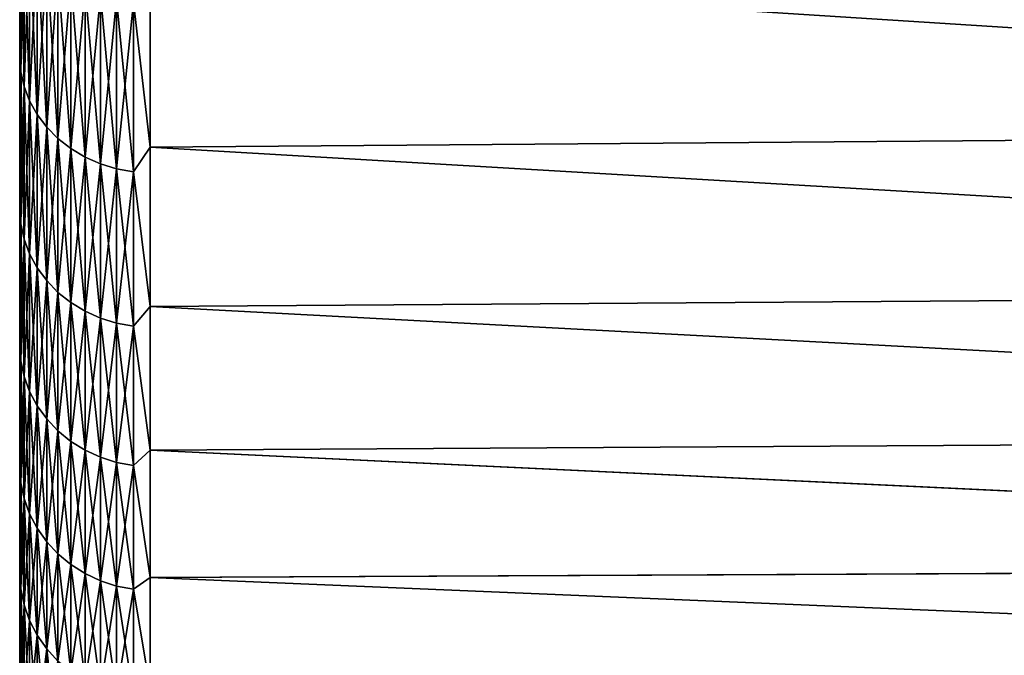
# Model space of a CAD drawing. Header units: metres. Extents: x -2 to 78, y -85 to 85.
# Tile 283 of 500: x 39.41 to 43.16, y 1.81 to 4.23. Entities that reach past the tile are written whole.
import ezdxf

# ---------------------------------------------------------------- set-up
doc = ezdxf.new("R2010")
doc.units = ezdxf.units.M
doc.layers.add('solid_20004802', color=7, linetype='CONTINUOUS')

msp = doc.modelspace()

# ---------------------------------------------------------------- linework, layer by layer
at = {"layer": 'solid_20004802'}
for points in [[(39.410625, 3.969273, 12.315113), (39.410625, 9.901386, 12.507577), (39.410625, 9.271935, 11.54379)], [(39.410625, 3.969273, 12.315113), (39.410625, 4.283877, 12.910615), (39.410625, 9.901386, 12.507577)], [(39.410625, 3.669589, -11.711946), (39.410625, 9.212254, -11.446392), (39.410625, 9.837121, -12.414097)], [(39.410625, 3.969252, -12.315074), (39.410625, 3.669589, -11.711946), (39.410625, 9.837121, -12.414097)], [(39.410625, 4.283856, -12.910577), (39.410625, 3.969252, -12.315074), (39.410625, 9.837121, -12.414097)], [(39.410625, 3.385271, 11.101955), (39.410625, 9.271935, 11.54379), (39.410625, 8.693184, 10.547361)], [(39.410625, 3.669609, 11.711987), (39.410625, 3.969273, 12.315113), (39.410625, 9.271935, 11.54379)], [(39.410625, 3.385271, 11.101955), (39.410625, 3.669609, 11.711987), (39.410625, 9.271935, 11.54379)], [(39.410625, 3.115995, -10.484462), (39.410625, 8.639069, -10.447662), (39.410625, 9.212254, -11.446392)], [(39.410625, 3.385252, -11.101913), (39.410625, 3.115995, -10.484462), (39.410625, 9.212254, -11.446392)], [(39.410625, 3.669589, -11.711946), (39.410625, 3.385252, -11.101913), (39.410625, 9.212254, -11.446392)], [(39.410625, 3.116013, 10.484505), (39.410625, 8.693184, 10.547361), (39.410625, 8.167418, 9.521988)], [(39.410625, 3.116013, 10.484505), (39.410625, 3.385271, 11.101955), (39.410625, 8.693184, 10.547361)], [(39.410625, 2.862236, -9.860598), (39.410625, 8.118743, -9.419959), (39.410625, 8.639069, -10.447662)], [(39.410625, 3.115995, -10.484462), (39.410625, 2.862236, -9.860598), (39.410625, 8.639069, -10.447662)], [(39.410625, 2.624311, 9.231076), (39.410625, 8.167418, 9.521988), (39.410625, 7.696514, 8.471586)], [(39.410625, 2.862254, 9.860642), (39.410625, 3.116013, 10.484505), (39.410625, 8.167418, 9.521988)], [(39.410625, 2.624311, 9.231076), (39.410625, 2.862254, 9.860642), (39.410625, 8.167418, 9.521988)], [(39.410625, 2.401965, -8.595258), (39.410625, 7.652951, -8.366417), (39.410625, 8.118743, -9.419959)], [(39.410625, 2.624294, -9.231031), (39.410625, 2.401965, -8.595258), (39.410625, 8.118743, -9.419959)], [(39.410625, 2.862236, -9.860598), (39.410625, 2.624294, -9.231031), (39.410625, 8.118743, -9.419959)], [(39.410625, 2.195605, 7.954359), (39.410625, 7.696514, 8.471586), (39.410625, 7.280911, 7.397255)], [(39.410625, 2.40198, 8.595302), (39.410625, 2.624311, 9.231076), (39.410625, 7.696514, 8.471586)], [(39.410625, 2.195605, 7.954359), (39.410625, 2.40198, 8.595302), (39.410625, 7.696514, 8.471586)], [(39.410625, 2.005388, -7.3088), (39.410625, 7.243059, -7.290317), (39.410625, 7.652951, -8.366417)], [(39.410625, 2.195591, -7.954315), (39.410625, 2.005388, -7.3088), (39.410625, 7.652951, -8.366417)], [(39.410625, 2.401965, -8.595258), (39.410625, 2.195591, -7.954315), (39.410625, 7.652951, -8.366417)], [(39.410625, 2.0054, 7.308845), (39.410625, 7.280911, 7.397255), (39.410625, 6.922141, 6.302633)], [(39.410625, 2.0054, 7.308845), (39.410625, 2.195605, 7.954359), (39.410625, 7.280911, 7.397255)], [(39.410625, 1.83121, -6.65828), (39.410625, 6.889908, -6.19387), (39.410625, 7.243059, -7.290317)], [(39.410625, 2.005388, -7.3088), (39.410625, 1.83121, -6.65828), (39.410625, 7.243059, -7.290317)], [(39.410625, 1.673339, 6.003808), (39.410625, 6.922141, 6.302633), (39.410625, 6.621235, 5.191122)], [(39.410625, 1.831222, 6.658325), (39.410625, 2.0054, 7.308845), (39.410625, 6.922141, 6.302633)], [(39.410625, 1.673339, 6.003808), (39.410625, 1.831222, 6.658325), (39.410625, 6.922141, 6.302633)], [(39.410625, 1.531862, -5.345588), (39.410625, 6.594661, -5.080433), (39.410625, 6.889908, -6.19387)], [(39.410625, 1.673328, -6.003763), (39.410625, 1.531862, -5.345588), (39.410625, 6.889908, -6.19387)], [(39.410625, 1.83121, -6.65828), (39.410625, 1.673328, -6.003763), (39.410625, 6.889908, -6.19387)], [(39.410625, 1.406731, 4.683498), (39.410625, 6.621235, 5.191122), (39.410625, 6.378812, 4.065003)], [(39.410625, 1.531872, 5.345635), (39.410625, 1.673339, 6.003808), (39.410625, 6.621235, 5.191122)], [(39.410625, 1.406731, 4.683498), (39.410625, 1.531872, 5.345635), (39.410625, 6.621235, 5.191122)], [(39.410625, 1.298165, -4.018784), (39.410625, 6.358155, -3.95346), (39.410625, 6.594661, -5.080433)], [(39.410625, 1.406722, -4.683451), (39.410625, 1.298165, -4.018784), (39.410625, 6.594661, -5.080433)], [(39.410625, 1.531862, -5.345588), (39.410625, 1.406722, -4.683451), (39.410625, 6.594661, -5.080433)], [(39.410625, 1.298172, 4.018831), (39.410625, 6.378812, 4.065003), (39.410625, 6.195695, 2.927734)], [(39.410625, 1.298172, 4.018831), (39.410625, 1.406731, 4.683498), (39.410625, 6.378812, 4.065003)], [(39.410625, 1.206306, -3.351959), (39.410625, 6.180874, -2.815267), (39.410625, 6.358155, -3.95346)], [(39.410625, 1.298165, -4.018784), (39.410625, 1.206306, -3.351959), (39.410625, 6.358155, -3.95346)], [(39.410625, 1.131069, 2.682726), (39.410625, 6.195695, 2.927734), (39.410625, 6.072373, 1.782835)], [(39.410625, 1.206312, 3.352004), (39.410625, 1.298172, 4.018831), (39.410625, 6.195695, 2.927734)], [(39.410625, 1.131069, 2.682726), (39.410625, 1.206312, 3.352004), (39.410625, 6.195695, 2.927734)], [(39.410625, 1.072541, -2.012587), (39.410625, 6.063442, -1.669351), (39.410625, 6.180874, -2.815267)], [(39.410625, 1.131066, -2.682686), (39.410625, 1.072541, -2.012587), (39.410625, 6.180874, -2.815267)], [(39.410625, 1.206306, -3.351959), (39.410625, 1.131066, -2.682686), (39.410625, 6.180874, -2.815267)], [(39.410625, 1.030779, 1.342418), (39.410625, 6.072373, 1.782835), (39.410625, 6.009099, 0.632657)], [(39.410625, 1.072543, 2.01262), (39.410625, 1.131069, 2.682726), (39.410625, 6.072373, 1.782835)], [(39.410625, 1.030779, 1.342418), (39.410625, 1.072543, 2.01262), (39.410625, 6.072373, 1.782835)], [(39.410625, 1.005741, -0.671533), (39.410625, 6.006144, -0.519256), (39.410625, 6.063442, -1.669351)], [(39.410625, 1.030778, -1.342394), (39.410625, 1.005741, -0.671533), (39.410625, 6.063442, -1.669351)], [(39.410625, 1.072541, -2.012587), (39.410625, 1.030778, -1.342394), (39.410625, 6.063442, -1.669351)], [(39.410625, 0.99743), (39.410625, 6.009099, 0.632657), (39.410625, 6.006144, -0.519256)], [(39.410625, 1.005742, 0.671546), (39.410625, 1.030779, 1.342418), (39.410625, 6.009099, 0.632657)], [(39.410625, 0.99743), (39.410625, 1.005742, 0.671546), (39.410625, 6.009099, 0.632657)], [(39.410625, 1.005741, -0.671533), (39.410625, 0.99743), (39.410625, 6.006144, -0.519256)], [(39.414875, 4.668532, 13.722197), (39.410625, 4.283877, 12.910615), (39.414875, 4.032813, 12.57895)], [(39.414875, 4.668532, -13.722197), (39.414875, 4.032813, -12.57895), (39.410625, 4.612976, -13.497613)], [(39.427567, 3.976136, -12.608696), (39.414875, 4.032813, -12.57895), (39.414875, 4.668532, -13.722197)], [(39.427567, 4.613359, -13.754646), (39.427567, 3.976136, -12.608696), (39.414875, 4.668532, -13.722197)], [(39.414875, 4.668532, 13.722197), (39.414875, 4.032813, 12.57895), (39.427567, 4.613359, 13.754646)], [(39.414875, 4.032813, -12.57895), (39.410625, 4.283856, -12.910577), (39.410625, 4.612976, -13.497613)], [(39.414875, 4.032813, 12.57895), (39.427567, 3.976136, 12.608696), (39.427567, 4.613359, 13.754646)], [(39.44849, 3.921407, -12.637421), (39.427567, 3.976136, -12.608696), (39.427567, 4.613359, -13.754646)], [(39.44849, 4.560081, -13.785981), (39.44849, 3.921407, -12.637421), (39.427567, 4.613359, -13.754646)], [(39.427567, 4.613359, 13.754646), (39.427567, 3.976136, 12.608696), (39.44849, 4.560081, 13.785981)], [(39.427567, 3.976136, 12.608696), (39.44849, 3.921407, 12.637421), (39.44849, 4.560081, 13.785981)], [(39.47728, 3.869556, -12.664634), (39.44849, 3.921407, -12.637421), (39.44849, 4.560081, -13.785981)], [(39.47728, 4.509606, -13.815668), (39.47728, 3.869556, -12.664634), (39.44849, 4.560081, -13.785981)], [(39.44849, 4.560081, 13.785981), (39.44849, 3.921407, 12.637421), (39.47728, 4.509606, 13.815668)], [(39.44849, 3.921407, 12.637421), (39.47728, 3.869556, 12.664634), (39.47728, 4.509606, 13.815668)], [(39.513454, 3.821466, -12.689874), (39.47728, 3.869556, -12.664634), (39.47728, 4.509606, -13.815668)], [(39.513454, 4.462792, -13.843202), (39.513454, 3.821466, -12.689874), (39.47728, 4.509606, -13.815668)], [(39.47728, 4.509606, 13.815668), (39.47728, 3.869556, 12.664634), (39.513454, 4.462792, 13.843202)], [(39.47728, 3.869556, 12.664634), (39.513454, 3.821466, 12.689874), (39.513454, 4.462792, 13.843202)], [(39.556393, 3.777958, -12.712708), (39.513454, 3.821466, -12.689874), (39.513454, 4.462792, -13.843202)], [(39.556393, 4.420437, -13.868112), (39.556393, 3.777958, -12.712708), (39.513454, 4.462792, -13.843202)], [(39.513454, 4.462792, 13.843202), (39.513454, 3.821466, 12.689874), (39.556393, 4.420437, 13.868112)], [(49.188503, 4.491536, -14.350798), (49.188503, 3.817709, -13.183705), (39.908051, 4.410264, -14.139143)], [(49.188503, 3.817484, 13.183293), (49.188503, 4.491296, 14.350405), (39.908051, 4.410264, 14.139143)], [(39.513454, 3.821466, 12.689874), (39.556393, 3.777958, 12.712708), (39.556393, 4.420437, 13.868112)], [(39.605366, 3.739771, -12.73275), (39.556393, 3.777958, -12.712708), (39.556393, 4.420437, -13.868112)], [(39.605366, 4.383264, -13.889975), (39.605366, 3.739771, -12.73275), (39.556393, 4.420437, -13.868112)], [(39.556393, 4.420437, 13.868112), (39.556393, 3.777958, 12.712708), (39.605366, 4.383264, 13.889975)], [(39.908051, 4.410264, -14.139143), (39.908051, 3.744905, -12.964619), (39.84367, 4.297501, -13.940415)], [(39.908051, 3.744905, 12.964619), (39.908051, 4.410264, 14.139143), (39.84367, 4.297501, 13.940415)], [(49.188503, 3.817709, -13.183705), (39.908051, 3.744905, -12.964619), (39.908051, 4.410264, -14.139143)], [(49.188503, 3.817484, 13.183293), (39.908051, 4.410264, 14.139143), (39.908051, 3.744905, 12.964619)], [(39.556393, 3.777958, 12.712708), (39.605366, 3.739771, 12.73275), (39.605366, 4.383264, 13.889975)], [(39.659534, 3.707557, -12.749658), (39.605366, 3.739771, -12.73275), (39.605366, 4.383264, -13.889975)], [(39.659534, 4.351904, -13.908419), (39.659534, 3.707557, -12.749658), (39.605366, 4.383264, -13.889975)], [(39.605366, 4.383264, 13.889975), (39.605366, 3.739771, 12.73275), (39.659534, 4.351904, 13.908419)], [(39.605366, 3.739771, 12.73275), (39.659534, 3.707557, 12.749658), (39.659534, 4.351904, 13.908419)], [(39.717983, 3.681863, -12.763143), (39.659534, 3.707557, -12.749658), (39.659534, 4.351904, -13.908419)], [(39.717983, 4.326892, -13.92313), (39.717983, 3.681863, -12.763143), (39.659534, 4.351904, -13.908419)], [(39.659534, 4.351904, 13.908419), (39.659534, 3.707557, 12.749658), (39.717983, 4.326892, 13.92313)], [(39.659534, 3.707557, 12.749658), (39.717983, 3.681863, 12.763143), (39.717983, 4.326892, 13.92313)], [(39.779713, 3.663128, -12.772976), (39.717983, 3.681863, -12.763143), (39.717983, 4.326892, -13.92313)], [(39.779713, 4.308654, -13.933856), (39.779713, 3.663128, -12.772976), (39.717983, 4.326892, -13.92313)], [(39.717983, 4.326892, 13.92313), (39.717983, 3.681863, 12.763143), (39.779713, 4.308654, 13.933856)], [(39.414875, 4.032813, 12.57895), (39.410625, 4.283877, 12.910615), (39.410625, 3.969273, 12.315113)], [(39.414875, 4.032813, -12.57895), (39.410625, 3.969252, -12.315074), (39.410625, 4.283856, -12.910577)], [(39.717983, 3.681863, 12.763143), (39.779713, 3.663128, 12.772976), (39.779713, 4.308654, 13.933856)], [(39.84367, 3.651671, -12.778989), (39.779713, 3.663128, -12.772976), (39.779713, 4.308654, -13.933856)], [(39.84367, 4.297501, -13.940415), (39.84367, 3.651671, -12.778989), (39.779713, 4.308654, -13.933856)], [(39.779713, 4.308654, 13.933856), (39.779713, 3.663128, 12.772976), (39.84367, 4.297501, 13.940415)], [(39.779713, 3.663128, 12.772976), (39.84367, 3.651671, 12.778989), (39.84367, 4.297501, 13.940415)], [(39.908051, 3.744905, -12.964619), (39.84367, 3.651671, -12.778989), (39.84367, 4.297501, -13.940415)], [(39.908051, 3.744905, 12.964619), (39.84367, 4.297501, 13.940415), (39.84367, 3.651671, 12.778989)], [(39.414875, 4.032813, 12.57895), (39.410625, 3.969273, 12.315113), (39.410625, 3.669609, 11.711987)], [(39.414875, 4.032813, 12.57895), (39.410625, 3.669609, 11.711987), (39.414875, 3.453069, 11.406325)], [(39.414875, 4.032813, -12.57895), (39.414875, 3.453069, -11.406325), (39.410625, 3.969252, -12.315074)], [(39.427567, 3.395022, -11.433298), (39.414875, 3.453069, -11.406325), (39.414875, 4.032813, -12.57895)], [(39.427567, 3.976136, -12.608696), (39.427567, 3.395022, -11.433298), (39.414875, 4.032813, -12.57895)], [(39.414875, 4.032813, 12.57895), (39.414875, 3.453069, 11.406325), (39.427567, 3.976136, 12.608696)], [(39.414875, 3.453069, 11.406325), (39.427567, 3.395022, 11.433298), (39.427567, 3.976136, 12.608696)], [(39.44849, 3.338969, -11.459345), (39.427567, 3.395022, -11.433298), (39.427567, 3.976136, -12.608696)], [(39.44849, 3.921407, -12.637421), (39.44849, 3.338969, -11.459345), (39.427567, 3.976136, -12.608696)], [(39.427567, 3.976136, 12.608696), (39.427567, 3.395022, 11.433298), (39.44849, 3.921407, 12.637421)], [(39.414875, 3.453069, -11.406325), (39.410625, 3.669589, -11.711946), (39.410625, 3.969252, -12.315074)], [(39.427567, 3.395022, 11.433298), (39.44849, 3.338969, 11.459345), (39.44849, 3.921407, 12.637421)], [(39.47728, 3.285863, -11.484021), (39.44849, 3.338969, -11.459345), (39.44849, 3.921407, -12.637421)], [(39.47728, 3.869556, -12.664634), (39.47728, 3.285863, -11.484021), (39.44849, 3.921407, -12.637421)], [(39.44849, 3.921407, 12.637421), (39.44849, 3.338969, 11.459345), (39.47728, 3.869556, 12.664634)], [(39.44849, 3.338969, 11.459345), (39.47728, 3.285863, 11.484021), (39.47728, 3.869556, 12.664634)], [(39.513454, 3.236611, -11.506907), (39.47728, 3.285863, -11.484021), (39.47728, 3.869556, -12.664634)], [(39.513454, 3.821466, -12.689874), (39.513454, 3.236611, -11.506907), (39.47728, 3.869556, -12.664634)], [(39.47728, 3.869556, 12.664634), (39.47728, 3.285863, 11.484021), (39.513454, 3.821466, 12.689874)], [(39.47728, 3.285863, 11.484021), (39.513454, 3.236611, 11.506907), (39.513454, 3.821466, 12.689874)], [(39.556393, 3.19205, -11.527615), (39.513454, 3.236611, -11.506907), (39.513454, 3.821466, -12.689874)], [(39.556393, 3.777958, -12.712708), (39.556393, 3.19205, -11.527615), (39.513454, 3.821466, -12.689874)], [(39.513454, 3.821466, 12.689874), (39.513454, 3.236611, 11.506907), (39.556393, 3.777958, 12.712708)], [(49.188503, 3.817709, -13.183705), (49.188503, 3.201777, -11.98505), (39.908051, 3.744905, -12.964619)], [(49.188503, 3.201569, 11.98462), (49.188503, 3.817484, 13.183293), (39.908051, 3.744905, 12.964619)], [(39.513454, 3.236611, 11.506907), (39.556393, 3.19205, 11.527615), (39.556393, 3.777958, 12.712708)], [(39.605366, 3.152939, -11.545788), (39.556393, 3.19205, -11.527615), (39.556393, 3.777958, -12.712708)], [(39.605366, 3.739771, -12.73275), (39.605366, 3.152939, -11.545788), (39.556393, 3.777958, -12.712708)], [(39.556393, 3.777958, 12.712708), (39.556393, 3.19205, 11.527615), (39.605366, 3.739771, 12.73275)], [(39.556393, 3.19205, 11.527615), (39.605366, 3.152939, 11.545788), (39.605366, 3.739771, 12.73275)], [(39.659534, 3.119946, -11.561119), (39.605366, 3.152939, -11.545788), (39.605366, 3.739771, -12.73275)], [(39.659534, 3.707557, -12.749658), (39.659534, 3.119946, -11.561119), (39.605366, 3.739771, -12.73275)], [(39.605366, 3.739771, 12.73275), (39.605366, 3.152939, 11.545788), (39.659534, 3.707557, 12.749658)], [(39.908051, 3.744905, -12.964619), (39.908051, 3.137977, -11.758861), (39.84367, 3.651671, -12.778989)], [(39.908051, 3.137977, 11.758861), (39.908051, 3.744905, 12.964619), (39.84367, 3.651671, 12.778989)], [(49.188503, 3.201777, -11.98505), (39.908051, 3.137977, -11.758861), (39.908051, 3.744905, -12.964619)], [(49.188503, 3.201569, 11.98462), (39.908051, 3.744905, 12.964619), (39.908051, 3.137977, 11.758861)], [(39.605366, 3.152939, 11.545788), (39.659534, 3.119946, 11.561119), (39.659534, 3.707557, 12.749658)], [(39.717983, 3.093631, -11.573347), (39.659534, 3.119946, -11.561119), (39.659534, 3.707557, -12.749658)], [(39.717983, 3.681863, -12.763143), (39.717983, 3.093631, -11.573347), (39.659534, 3.707557, -12.749658)], [(39.659534, 3.707557, 12.749658), (39.659534, 3.119946, 11.561119), (39.717983, 3.681863, 12.763143)], [(39.659534, 3.119946, 11.561119), (39.717983, 3.093631, 11.573347), (39.717983, 3.681863, 12.763143)], [(39.779713, 3.074443, -11.582263), (39.717983, 3.093631, -11.573347), (39.717983, 3.681863, -12.763143)], [(39.779713, 3.663128, -12.772976), (39.779713, 3.074443, -11.582263), (39.717983, 3.681863, -12.763143)], [(39.717983, 3.681863, 12.763143), (39.717983, 3.093631, 11.573347), (39.779713, 3.663128, 12.772976)], [(39.414875, 3.453069, 11.406325), (39.410625, 3.669609, 11.711987), (39.410625, 3.385271, 11.101955)], [(39.414875, 3.453069, -11.406325), (39.410625, 3.385252, -11.101913), (39.410625, 3.669589, -11.711946)], [(39.717983, 3.093631, 11.573347), (39.779713, 3.074443, 11.582263), (39.779713, 3.663128, 12.772976)], [(39.84367, 3.062708, -11.587716), (39.779713, 3.074443, -11.582263), (39.779713, 3.663128, -12.772976)], [(39.84367, 3.651671, -12.778989), (39.84367, 3.062708, -11.587716), (39.779713, 3.663128, -12.772976)], [(39.779713, 3.663128, 12.772976), (39.779713, 3.074443, 11.582263), (39.84367, 3.651671, 12.778989)], [(39.779713, 3.074443, 11.582263), (39.84367, 3.062708, 11.587716), (39.84367, 3.651671, 12.778989)], [(39.908051, 3.137977, -11.758861), (39.84367, 3.062708, -11.587716), (39.84367, 3.651671, -12.778989)], [(39.908051, 3.137977, 11.758861), (39.84367, 3.651671, 12.778989), (39.84367, 3.062708, 11.587716)], [(39.414875, 3.453069, 11.406325), (39.410625, 3.385271, 11.101955), (39.410625, 3.116013, 10.484505)], [(39.414875, 3.453069, 11.406325), (39.410625, 3.116013, 10.484505), (39.414875, 2.930656, 10.20706)], [(39.414875, 3.453069, -11.406325), (39.414875, 2.930656, -10.20706), (39.410625, 3.385252, -11.101913)], [(39.427567, 2.871374, -10.231197), (39.414875, 2.930656, -10.20706), (39.414875, 3.453069, -11.406325)], [(39.427567, 3.395022, -11.433298), (39.427567, 2.871374, -10.231197), (39.414875, 3.453069, -11.406325)], [(39.414875, 3.453069, 11.406325), (39.414875, 2.930656, 10.20706), (39.427567, 3.395022, 11.433298)], [(39.414875, 2.930656, -10.20706), (39.410625, 3.115995, -10.484462), (39.410625, 3.385252, -11.101913)], [(39.414875, 2.930656, 10.20706), (39.427567, 2.871374, 10.231197), (39.427567, 3.395022, 11.433298)], [(39.44849, 2.814127, -10.254505), (39.427567, 2.871374, -10.231197), (39.427567, 3.395022, -11.433298)], [(39.44849, 3.338969, -11.459345), (39.44849, 2.814127, -10.254505), (39.427567, 3.395022, -11.433298)], [(39.427567, 3.395022, 11.433298), (39.427567, 2.871374, 10.231197), (39.44849, 3.338969, 11.459345)], [(39.427567, 2.871374, 10.231197), (39.44849, 2.814127, 10.254505), (39.44849, 3.338969, 11.459345)], [(39.47728, 2.759892, -10.276587), (39.44849, 2.814127, -10.254505), (39.44849, 3.338969, -11.459345)], [(39.47728, 3.285863, -11.484021), (39.47728, 2.759892, -10.276587), (39.44849, 3.338969, -11.459345)], [(39.44849, 3.338969, 11.459345), (39.44849, 2.814127, 10.254505), (39.47728, 3.285863, 11.484021)], [(39.44849, 2.814127, 10.254505), (39.47728, 2.759892, 10.276587), (39.47728, 3.285863, 11.484021)], [(39.513454, 2.709591, -10.297068), (39.47728, 2.759892, -10.276587), (39.47728, 3.285863, -11.484021)], [(39.513454, 3.236611, -11.506907), (39.513454, 2.709591, -10.297068), (39.47728, 3.285863, -11.484021)], [(39.47728, 3.285863, 11.484021), (39.47728, 2.759892, 10.276587), (39.513454, 3.236611, 11.506907)], [(39.47728, 2.759892, 10.276587), (39.513454, 2.709591, 10.297068), (39.513454, 3.236611, 11.506907)], [(39.556393, 2.664082, -10.315597), (39.513454, 2.709591, -10.297068), (39.513454, 3.236611, -11.506907)], [(39.556393, 3.19205, -11.527615), (39.556393, 2.664082, -10.315597), (39.513454, 3.236611, -11.506907)], [(39.513454, 3.236611, 11.506907), (39.513454, 2.709591, 10.297068), (39.556393, 3.19205, 11.527615)], [(39.513454, 2.709591, 10.297068), (39.556393, 2.664082, 10.315597), (39.556393, 3.19205, 11.527615)], [(39.605366, 2.624139, -10.33186), (39.556393, 2.664082, -10.315597), (39.556393, 3.19205, -11.527615)], [(39.605366, 3.152939, -11.545788), (39.605366, 2.624139, -10.33186), (39.556393, 3.19205, -11.527615)], [(39.556393, 3.19205, 11.527615), (39.556393, 2.664082, 10.315597), (39.605366, 3.152939, 11.545788)], [(49.188503, 3.201777, -11.98505), (49.188503, 2.645215, -10.757702), (39.908051, 3.137977, -11.758861)], [(49.188503, 2.645025, 10.757254), (49.188503, 3.201569, 11.98462), (39.908051, 3.137977, 11.758861)], [(39.556393, 2.664082, 10.315597), (39.605366, 2.624139, 10.33186), (39.605366, 3.152939, 11.545788)], [(39.659534, 2.590443, -10.345579), (39.605366, 2.624139, -10.33186), (39.605366, 3.152939, -11.545788)], [(39.659534, 3.119946, -11.561119), (39.659534, 2.590443, -10.345579), (39.605366, 3.152939, -11.545788)], [(39.605366, 3.152939, 11.545788), (39.605366, 2.624139, 10.33186), (39.659534, 3.119946, 11.561119)], [(39.414875, 2.930656, 10.20706), (39.410625, 3.116013, 10.484505), (39.410625, 2.862254, 9.860642)], [(39.414875, 2.930656, -10.20706), (39.410625, 2.862236, -9.860598), (39.410625, 3.115995, -10.484462)], [(39.605366, 2.624139, 10.33186), (39.659534, 2.590443, 10.345579), (39.659534, 3.119946, 11.561119)], [(39.717983, 2.563568, -10.356521), (39.659534, 2.590443, -10.345579), (39.659534, 3.119946, -11.561119)], [(39.717983, 3.093631, -11.573347), (39.717983, 2.563568, -10.356521), (39.659534, 3.119946, -11.561119)], [(39.659534, 3.119946, 11.561119), (39.659534, 2.590443, 10.345579), (39.717983, 3.093631, 11.573347)], [(39.908051, 3.137977, -11.758861), (39.908051, 2.590945, -10.524776), (39.84367, 3.062708, -11.587716)], [(39.908051, 2.590945, 10.524776), (39.908051, 3.137977, 11.758861), (39.84367, 3.062708, 11.587716)], [(49.188503, 2.645215, -10.757702), (39.908051, 2.590945, -10.524776), (39.908051, 3.137977, -11.758861)], [(49.188503, 2.645025, 10.757254), (39.908051, 3.137977, 11.758861), (39.908051, 2.590945, 10.524776)], [(39.659534, 2.590443, 10.345579), (39.717983, 2.563568, 10.356521), (39.717983, 3.093631, 11.573347)], [(39.779713, 2.543972, -10.3645), (39.717983, 2.563568, -10.356521), (39.717983, 3.093631, -11.573347)], [(39.779713, 3.074443, -11.582263), (39.779713, 2.543972, -10.3645), (39.717983, 3.093631, -11.573347)], [(39.717983, 3.093631, 11.573347), (39.717983, 2.563568, 10.356521), (39.779713, 3.074443, 11.582263)], [(39.717983, 2.563568, 10.356521), (39.779713, 2.543972, 10.3645), (39.779713, 3.074443, 11.582263)], [(39.84367, 2.531988, -10.369379), (39.779713, 2.543972, -10.3645), (39.779713, 3.074443, -11.582263)], [(39.84367, 3.062708, -11.587716), (39.84367, 2.531988, -10.369379), (39.779713, 3.074443, -11.582263)], [(39.779713, 3.074443, 11.582263), (39.779713, 2.543972, 10.3645), (39.84367, 3.062708, 11.587716)], [(39.779713, 2.543972, 10.3645), (39.84367, 2.531988, 10.369379), (39.84367, 3.062708, 11.587716)], [(39.908051, 2.590945, -10.524776), (39.84367, 2.531988, -10.369379), (39.84367, 3.062708, -11.587716)], [(39.908051, 2.590945, 10.524776), (39.84367, 3.062708, 11.587716), (39.84367, 2.531988, 10.369379)], [(39.414875, 2.930656, 10.20706), (39.410625, 2.862254, 9.860642), (39.410625, 2.624311, 9.231076)], [(39.414875, 2.930656, 10.20706), (39.410625, 2.624311, 9.231076), (39.414875, 2.466794, 8.983955)], [(39.414875, 2.930656, -10.20706), (39.414875, 2.466794, -8.983955), (39.410625, 2.862236, -9.860598)], [(39.427567, 2.406415, -9.0052), (39.414875, 2.466794, -8.983955), (39.414875, 2.930656, -10.20706)], [(39.427567, 2.871374, -10.231197), (39.427567, 2.406415, -9.0052), (39.414875, 2.930656, -10.20706)], [(39.414875, 2.930656, 10.20706), (39.414875, 2.466794, 8.983955), (39.427567, 2.871374, 10.231197)], [(39.414875, 2.466794, -8.983955), (39.410625, 2.624294, -9.231031), (39.410625, 2.862236, -9.860598)], [(39.414875, 2.466794, 8.983955), (39.427567, 2.406415, 9.0052), (39.427567, 2.871374, 10.231197)], [(39.44849, 2.348109, -9.025716), (39.427567, 2.406415, -9.0052), (39.427567, 2.871374, -10.231197)], [(39.44849, 2.814127, -10.254505), (39.44849, 2.348109, -9.025716), (39.427567, 2.871374, -10.231197)], [(39.427567, 2.871374, 10.231197), (39.427567, 2.406415, 9.0052), (39.44849, 2.814127, 10.254505)], [(39.427567, 2.406415, 9.0052), (39.44849, 2.348109, 9.025716), (39.44849, 2.814127, 10.254505)], [(39.47728, 2.29287, -9.045152), (39.44849, 2.348109, -9.025716), (39.44849, 2.814127, -10.254505)], [(39.47728, 2.759892, -10.276587), (39.47728, 2.29287, -9.045152), (39.44849, 2.814127, -10.254505)], [(39.44849, 2.814127, 10.254505), (39.44849, 2.348109, 9.025716), (39.47728, 2.759892, 10.276587)], [(39.44849, 2.348109, 9.025716), (39.47728, 2.29287, 9.045152), (39.47728, 2.759892, 10.276587)], [(39.513454, 2.241638, -9.063177), (39.47728, 2.29287, -9.045152), (39.47728, 2.759892, -10.276587)], [(39.513454, 2.709591, -10.297068), (39.513454, 2.241638, -9.063177), (39.47728, 2.759892, -10.276587)], [(39.47728, 2.759892, 10.276587), (39.47728, 2.29287, 9.045152), (39.513454, 2.709591, 10.297068)], [(39.47728, 2.29287, 9.045152), (39.513454, 2.241638, 9.063177), (39.513454, 2.709591, 10.297068)], [(39.556393, 2.195287, -9.079487), (39.513454, 2.241638, -9.063177), (39.513454, 2.709591, -10.297068)], [(39.556393, 2.664082, -10.315597), (39.556393, 2.195287, -9.079487), (39.513454, 2.709591, -10.297068)], [(39.513454, 2.709591, 10.297068), (39.513454, 2.241638, 9.063177), (39.556393, 2.664082, 10.315597)], [(39.513454, 2.241638, 9.063177), (39.556393, 2.195287, 9.079487), (39.556393, 2.664082, 10.315597)], [(39.605366, 2.154605, -9.093801), (39.556393, 2.195287, -9.079487), (39.556393, 2.664082, -10.315597)], [(39.605366, 2.624139, -10.33186), (39.605366, 2.154605, -9.093801), (39.556393, 2.664082, -10.315597)], [(39.556393, 2.664082, 10.315597), (39.556393, 2.195287, 9.079487), (39.605366, 2.624139, 10.33186)], [(49.188503, 2.645215, -10.757702), (49.188503, 2.149354, -9.504599), (39.908051, 2.590945, -10.524776)], [(49.188503, 2.149183, 9.504133), (49.188503, 2.645025, 10.757254), (39.908051, 2.590945, 10.524776)], [(39.414875, 2.466794, 8.983955), (39.410625, 2.624311, 9.231076), (39.410625, 2.40198, 8.595302)], [(39.414875, 2.466794, -8.983955), (39.410625, 2.401965, -8.595258), (39.410625, 2.624294, -9.231031)], [(39.556393, 2.195287, 9.079487), (39.605366, 2.154605, 9.093801), (39.605366, 2.624139, 10.33186)], [(39.659534, 2.120286, -9.105876), (39.605366, 2.154605, -9.093801), (39.605366, 2.624139, -10.33186)], [(39.659534, 2.590443, -10.345579), (39.659534, 2.120286, -9.105876), (39.605366, 2.624139, -10.33186)], [(39.605366, 2.624139, 10.33186), (39.605366, 2.154605, 9.093801), (39.659534, 2.590443, 10.345579)], [(39.605366, 2.154605, 9.093801), (39.659534, 2.120286, 9.105876), (39.659534, 2.590443, 10.345579)], [(39.717983, 2.092914, -9.115507), (39.659534, 2.120286, -9.105876), (39.659534, 2.590443, -10.345579)], [(39.717983, 2.563568, -10.356521), (39.717983, 2.092914, -9.115507), (39.659534, 2.590443, -10.345579)], [(39.659534, 2.590443, 10.345579), (39.659534, 2.120286, 9.105876), (39.717983, 2.563568, 10.356521)], [(39.908051, 2.590945, -10.524776), (39.908051, 2.105125, -9.265334), (39.84367, 2.531988, -10.369379)], [(39.908051, 2.105125, 9.265334), (39.908051, 2.590945, 10.524776), (39.84367, 2.531988, 10.369379)], [(49.188503, 2.149354, -9.504599), (39.908051, 2.105125, -9.265334), (39.908051, 2.590945, -10.524776)], [(49.188503, 2.149183, 9.504133), (39.908051, 2.590945, 10.524776), (39.908051, 2.105125, 9.265334)], [(39.659534, 2.120286, 9.105876), (39.717983, 2.092914, 9.115507), (39.717983, 2.563568, 10.356521)], [(39.779713, 2.072955, -9.12253), (39.717983, 2.092914, -9.115507), (39.717983, 2.563568, -10.356521)], [(39.779713, 2.543972, -10.3645), (39.779713, 2.072955, -9.12253), (39.717983, 2.563568, -10.356521)], [(39.717983, 2.563568, 10.356521), (39.717983, 2.092914, 9.115507), (39.779713, 2.543972, 10.3645)], [(39.717983, 2.092914, 9.115507), (39.779713, 2.072955, 9.12253), (39.779713, 2.543972, 10.3645)], [(39.84367, 2.060749, -9.126824), (39.779713, 2.072955, -9.12253), (39.779713, 2.543972, -10.3645)], [(39.84367, 2.531988, -10.369379), (39.84367, 2.060749, -9.126824), (39.779713, 2.543972, -10.3645)], [(39.779713, 2.543972, 10.3645), (39.779713, 2.072955, 9.12253), (39.84367, 2.531988, 10.369379)], [(39.779713, 2.072955, 9.12253), (39.84367, 2.060749, 9.126824), (39.84367, 2.531988, 10.369379)], [(39.908051, 2.105125, -9.265334), (39.84367, 2.060749, -9.126824), (39.84367, 2.531988, -10.369379)], [(39.908051, 2.105125, 9.265334), (39.84367, 2.531988, 10.369379), (39.84367, 2.060749, 9.126824)], [(39.414875, 2.466794, 8.983955), (39.410625, 2.40198, 8.595302), (39.410625, 2.195605, 7.954359)], [(39.414875, 2.466794, 8.983955), (39.410625, 2.195605, 7.954359), (39.414875, 2.062566, 7.739869)], [(39.414875, 2.466794, -8.983955), (39.414875, 2.062566, -7.739869), (39.410625, 2.401965, -8.595258)], [(39.427567, 2.00123, -7.758172), (39.414875, 2.062566, -7.739869), (39.414875, 2.466794, -8.983955)], [(39.427567, 2.406415, -9.0052), (39.427567, 2.00123, -7.758172), (39.414875, 2.466794, -8.983955)], [(39.414875, 2.466794, 8.983955), (39.414875, 2.062566, 7.739869), (39.427567, 2.406415, 9.0052)], [(39.414875, 2.062566, -7.739869), (39.410625, 2.195591, -7.954315), (39.410625, 2.401965, -8.595258)], [(39.414875, 2.062566, 7.739869), (39.427567, 2.00123, 7.758172), (39.427567, 2.406415, 9.0052)], [(39.44849, 1.942002, -7.775846), (39.427567, 2.00123, -7.758172), (39.427567, 2.406415, -9.0052)], [(39.44849, 2.348109, -9.025716), (39.44849, 1.942002, -7.775846), (39.427567, 2.406415, -9.0052)], [(39.427567, 2.406415, 9.0052), (39.427567, 2.00123, 7.758172), (39.44849, 2.348109, 9.025716)], [(39.427567, 2.00123, 7.758172), (39.44849, 1.942002, 7.775846), (39.44849, 2.348109, 9.025716)], [(39.47728, 1.885888, -7.792591), (39.44849, 1.942002, -7.775846), (39.44849, 2.348109, -9.025716)], [(39.47728, 2.29287, -9.045152), (39.47728, 1.885888, -7.792591), (39.44849, 2.348109, -9.025716)], [(39.44849, 2.348109, 9.025716), (39.44849, 1.942002, 7.775846), (39.47728, 2.29287, 9.045152)], [(39.44849, 1.942002, 7.775846), (39.47728, 1.885888, 7.792591), (39.47728, 2.29287, 9.045152)], [(39.513454, 1.833846, -7.80812), (39.47728, 1.885888, -7.792591), (39.47728, 2.29287, -9.045152)], [(39.513454, 2.241638, -9.063177), (39.513454, 1.833846, -7.80812), (39.47728, 2.29287, -9.045152)], [(39.47728, 2.29287, 9.045152), (39.47728, 1.885888, 7.792591), (39.513454, 2.241638, 9.063177)], [(39.47728, 1.885888, 7.792591), (39.513454, 1.833846, 7.80812), (39.513454, 2.241638, 9.063177)], [(39.556393, 1.78676, -7.822171), (39.513454, 1.833846, -7.80812), (39.513454, 2.241638, -9.063177)], [(39.556393, 2.195287, -9.079487), (39.556393, 1.78676, -7.822171), (39.513454, 2.241638, -9.063177)], [(39.513454, 2.241638, 9.063177), (39.513454, 1.833846, 7.80812), (39.556393, 2.195287, 9.079487)], [(39.414875, 2.062566, 7.739869), (39.410625, 2.195605, 7.954359), (39.410625, 2.0054, 7.308845)], [(39.414875, 2.062566, -7.739869), (39.410625, 2.005388, -7.3088), (39.410625, 2.195591, -7.954315)], [(39.513454, 1.833846, 7.80812), (39.556393, 1.78676, 7.822171), (39.556393, 2.195287, 9.079487)], [(39.605366, 1.745435, -7.834503), (39.556393, 1.78676, -7.822171), (39.556393, 2.195287, -9.079487)], [(39.605366, 2.154605, -9.093801), (39.605366, 1.745435, -7.834503), (39.556393, 2.195287, -9.079487)], [(39.556393, 2.195287, 9.079487), (39.556393, 1.78676, 7.822171), (39.605366, 2.154605, 9.093801)], [(39.556393, 1.78676, 7.822171), (39.605366, 1.745435, 7.834503), (39.605366, 2.154605, 9.093801)], [(39.659534, 1.710572, -7.844906), (39.605366, 1.745435, -7.834503), (39.605366, 2.154605, -9.093801)], [(39.659534, 2.120286, -9.105876), (39.659534, 1.710572, -7.844906), (39.605366, 2.154605, -9.093801)], [(39.605366, 2.154605, 9.093801), (39.605366, 1.745435, 7.834503), (39.659534, 2.120286, 9.105876)], [(49.188503, 2.149354, -9.504599), (49.188503, 1.715382, -8.22874), (39.908051, 2.105125, -9.265334)], [(49.188503, 1.715232, 8.228259), (49.188503, 2.149183, 9.504133), (39.908051, 2.105125, 9.265334)], [(39.605366, 1.745435, 7.834503), (39.659534, 1.710572, 7.844906), (39.659534, 2.120286, 9.105876)], [(39.717983, 1.682766, -7.853203), (39.659534, 1.710572, -7.844906), (39.659534, 2.120286, -9.105876)], [(39.717983, 2.092914, -9.115507), (39.717983, 1.682766, -7.853203), (39.659534, 2.120286, -9.105876)], [(39.659534, 2.120286, 9.105876), (39.659534, 1.710572, 7.844906), (39.717983, 2.092914, 9.115507)], [(39.908051, 2.105125, -9.265334), (39.908051, 1.681688, -7.983572), (39.84367, 2.060749, -9.126824)], [(39.908051, 1.681688, 7.983572), (39.908051, 2.105125, 9.265334), (39.84367, 2.060749, 9.126824)], [(49.188503, 1.715382, -8.22874), (39.908051, 1.681688, -7.983572), (39.908051, 2.105125, -9.265334)], [(49.188503, 1.715232, 8.228259), (39.908051, 2.105125, 9.265334), (39.908051, 1.681688, 7.983572)], [(39.414875, 2.062566, 7.739869), (39.410625, 2.0054, 7.308845), (39.410625, 1.831222, 6.658325)], [(39.414875, 2.062566, 7.739869), (39.410625, 1.831222, 6.658325), (39.414875, 1.718916, 6.477705)], [(39.414875, 2.062566, -7.739869), (39.414875, 1.718916, -6.477705), (39.410625, 2.005388, -7.3088)], [(39.427567, 1.656768, -6.493023), (39.414875, 1.718916, -6.477705), (39.414875, 2.062566, -7.739869)], [(39.427567, 2.00123, -7.758172), (39.427567, 1.656768, -6.493023), (39.414875, 2.062566, -7.739869)], [(39.414875, 2.062566, 7.739869), (39.414875, 1.718916, 6.477705), (39.427567, 2.00123, 7.758172)], [(39.659534, 1.710572, 7.844906), (39.717983, 1.682766, 7.853203), (39.717983, 2.092914, 9.115507)], [(39.779713, 1.662491, -7.859253), (39.717983, 1.682766, -7.853203), (39.717983, 2.092914, -9.115507)], [(39.779713, 2.072955, -9.12253), (39.779713, 1.662491, -7.859253), (39.717983, 2.092914, -9.115507)], [(39.717983, 2.092914, 9.115507), (39.717983, 1.682766, 7.853203), (39.779713, 2.072955, 9.12253)], [(39.717983, 1.682766, 7.853203), (39.779713, 1.662491, 7.859253), (39.779713, 2.072955, 9.12253)], [(39.84367, 1.650092, -7.862953), (39.779713, 1.662491, -7.859253), (39.779713, 2.072955, -9.12253)], [(39.84367, 2.060749, -9.126824), (39.84367, 1.650092, -7.862953), (39.779713, 2.072955, -9.12253)], [(39.779713, 2.072955, 9.12253), (39.779713, 1.662491, 7.859253), (39.84367, 2.060749, 9.126824)], [(39.779713, 1.662491, 7.859253), (39.84367, 1.650092, 7.862953), (39.84367, 2.060749, 9.126824)], [(39.908051, 1.681688, -7.983572), (39.84367, 1.650092, -7.862953), (39.84367, 2.060749, -9.126824)], [(39.908051, 1.681688, 7.983572), (39.84367, 2.060749, 9.126824), (39.84367, 1.650092, 7.862953)], [(39.414875, 1.718916, -6.477705), (39.410625, 1.83121, -6.65828), (39.410625, 2.005388, -7.3088)], [(39.414875, 1.718916, 6.477705), (39.427567, 1.656768, 6.493023), (39.427567, 2.00123, 7.758172)], [(39.44849, 1.596754, -6.507815), (39.427567, 1.656768, -6.493023), (39.427567, 2.00123, -7.758172)], [(39.44849, 1.942002, -7.775846), (39.44849, 1.596754, -6.507815), (39.427567, 2.00123, -7.758172)], [(39.427567, 2.00123, 7.758172), (39.427567, 1.656768, 6.493023), (39.44849, 1.942002, 7.775846)], [(39.427567, 1.656768, 6.493023), (39.44849, 1.596754, 6.507815), (39.44849, 1.942002, 7.775846)], [(39.47728, 1.539897, -6.52183), (39.44849, 1.596754, -6.507815), (39.44849, 1.942002, -7.775846)], [(39.47728, 1.885888, -7.792591), (39.47728, 1.539897, -6.52183), (39.44849, 1.942002, -7.775846)], [(39.44849, 1.942002, 7.775846), (39.44849, 1.596754, 6.507815), (39.47728, 1.885888, 7.792591)], [(39.44849, 1.596754, 6.507815), (39.47728, 1.539897, 6.52183), (39.47728, 1.885888, 7.792591)], [(39.513454, 1.487165, -6.534827), (39.47728, 1.539897, -6.52183), (39.47728, 1.885888, -7.792591)], [(39.513454, 1.833846, -7.80812), (39.513454, 1.487165, -6.534827), (39.47728, 1.885888, -7.792591)], [(39.47728, 1.885888, 7.792591), (39.47728, 1.539897, 6.52183), (39.513454, 1.833846, 7.80812)], [(39.414875, 1.718916, 6.477705), (39.410625, 1.831222, 6.658325), (39.410625, 1.673339, 6.003808)], [(39.414875, 1.718916, -6.477705), (39.410625, 1.673328, -6.003763), (39.410625, 1.83121, -6.65828)], [(39.47728, 1.539897, 6.52183), (39.513454, 1.487165, 6.534827), (39.513454, 1.833846, 7.80812)], [(39.556393, 1.439456, -6.546586), (39.513454, 1.487165, -6.534827), (39.513454, 1.833846, -7.80812)], [(39.556393, 1.78676, -7.822171), (39.556393, 1.439456, -6.546586), (39.513454, 1.833846, -7.80812)], [(39.513454, 1.833846, 7.80812), (39.513454, 1.487165, 6.534827), (39.556393, 1.78676, 7.822171)]]:
    msp.add_3dface(points, dxfattribs=at)

doc.saveas('drawing.dxf')
